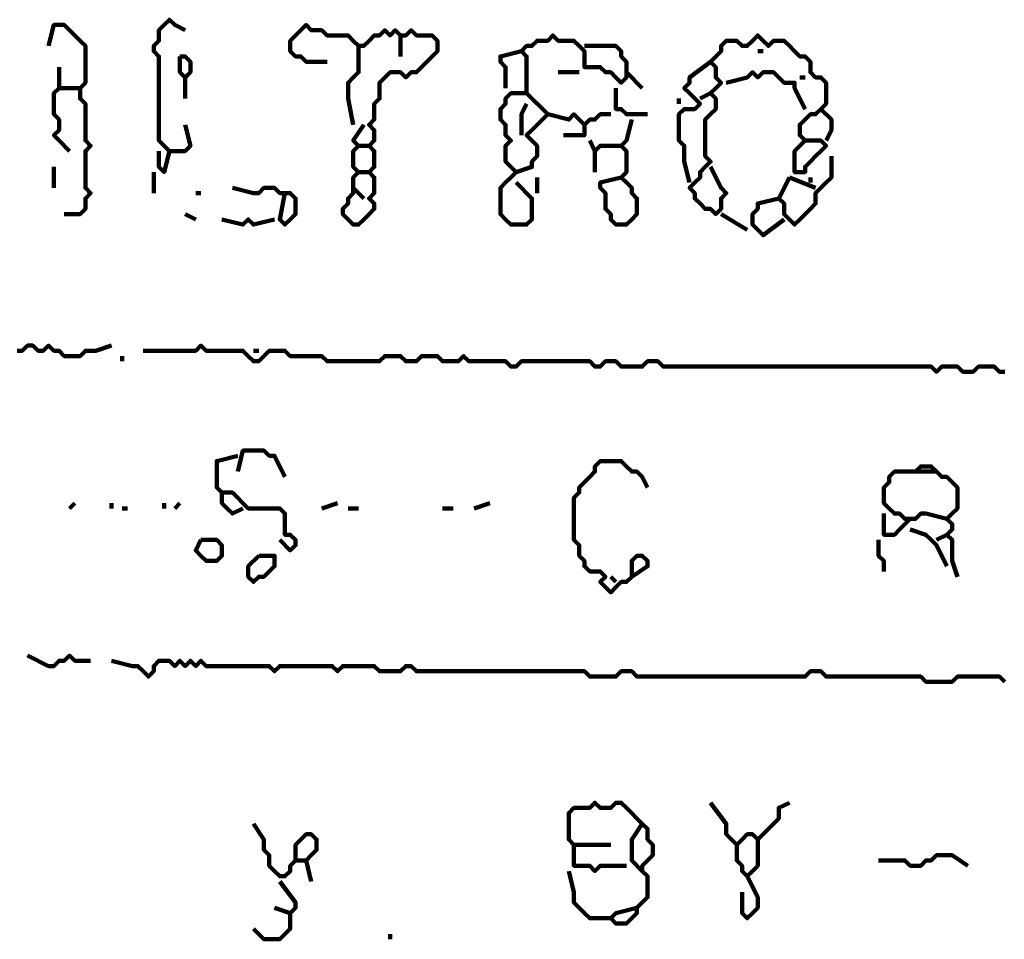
# Model space of a CAD drawing. Header units: metres. Extents: x 1959 to 4131, y 3282 to 4313.
# Tile 328 of 356: x 2432.25 to 2433.98, y 4306.65 to 4308.27. Entities that reach past the tile are written whole.
import ezdxf

# ---------------------------------------------------------------- set-up
doc = ezdxf.new("R2010")
doc.units = ezdxf.units.M
doc.layers.add('P', color=250, linetype='Continuous', lineweight=100)

msp = doc.modelspace()

# ---------------------------------------------------------------- linework, layer by layer
at = {"layer": 'P', "color": 0, "linetype": 'Continuous'}
for points in [[(2432.5432, 4308.0838), (2432.5525, 4308.0469), (2432.5432, 4308.0376), (2432.534, 4308.0376), (2432.5248, 4308.0376), (2432.5156, 4308.0376), (2432.5063, 4308.0469), (2432.4971, 4308.0561), (2432.4971, 4308.0653), (2432.4971, 4308.0746), (2432.4971, 4308.0838), (2432.4971, 4308.093), (2432.4971, 4308.1023), (2432.4971, 4308.1115), (2432.4971, 4308.1207), (2432.4971, 4308.1299), (2432.4971, 4308.1392), (2432.4971, 4308.1484), (2432.4971, 4308.1576), (2432.4971, 4308.1669), (2432.4971, 4308.1761), (2432.4971, 4308.1853), (2432.4971, 4308.1946), (2432.4971, 4308.2038), (2432.4879, 4308.213), (2432.4879, 4308.2223), (2432.4971, 4308.2315), (2432.4971, 4308.2407), (2432.4971, 4308.2499), (2432.5063, 4308.2592), (2432.5156, 4308.2684), (2432.5248, 4308.2592), (2432.5432, 4308.2499)], [(2432.3032, 4308.2223), (2432.3125, 4308.2592), (2432.3217, 4308.2592), (2432.3309, 4308.2592), (2432.3402, 4308.2499), (2432.3494, 4308.2407), (2432.3586, 4308.2315), (2432.3679, 4308.2223), (2432.3679, 4308.213), (2432.3679, 4308.2038), (2432.3679, 4308.1946), (2432.3679, 4308.1853), (2432.3679, 4308.1761), (2432.3679, 4308.1669), (2432.3679, 4308.1576), (2432.3586, 4308.1484), (2432.3586, 4308.1392), (2432.3586, 4308.1299), (2432.3679, 4308.1207), (2432.3679, 4308.1115), (2432.3679, 4308.1023), (2432.3679, 4308.093), (2432.3679, 4308.0838), (2432.3679, 4308.0746), (2432.3679, 4308.0653), (2432.3679, 4308.0561), (2432.3771, 4308.0469), (2432.3679, 4308.0376), (2432.3679, 4308.0284), (2432.3679, 4308.0192), (2432.3679, 4308.0099), (2432.3679, 4308.0007), (2432.3679, 4307.9915), (2432.3679, 4307.9823), (2432.3679, 4307.973), (2432.3771, 4307.9638), (2432.3679, 4307.9546), (2432.3679, 4307.9453), (2432.3679, 4307.9361), (2432.3586, 4307.9269), (2432.3309, 4307.9269)], [(2432.7925, 4308.1946), (2432.7556, 4308.1946), (2432.7463, 4308.2038), (2432.7371, 4308.2038), (2432.7279, 4308.213), (2432.7279, 4308.2223), (2432.7279, 4308.2315), (2432.7371, 4308.2407), (2432.7463, 4308.2499), (2432.7556, 4308.2592), (2432.7648, 4308.2499), (2432.774, 4308.2499), (2432.7832, 4308.2499), (2432.7925, 4308.2407), (2432.8017, 4308.2407), (2432.8109, 4308.2407), (2432.8202, 4308.2407), (2432.8294, 4308.2407), (2432.8386, 4308.2315), (2432.8479, 4308.2223), (2432.8571, 4308.2223), (2432.8663, 4308.2315), (2432.8756, 4308.2407), (2432.8848, 4308.2407), (2432.894, 4308.2499), (2432.9032, 4308.2407), (2432.9125, 4308.2499), (2432.9217, 4308.2407), (2432.9309, 4308.2407), (2432.9402, 4308.2499), (2432.9494, 4308.2407), (2432.9586, 4308.2407), (2432.9679, 4308.2407), (2432.9771, 4308.2407), (2432.9863, 4308.2315), (2432.9863, 4308.2223), (2432.9863, 4308.213), (2432.9771, 4308.2038), (2432.9679, 4308.1946), (2432.9586, 4308.1853), (2432.9494, 4308.1761), (2432.9402, 4308.1761), (2432.9309, 4308.1669), (2432.9217, 4308.1761), (2432.9125, 4308.1761), (2432.9032, 4308.1761), (2432.894, 4308.1669), (2432.8848, 4308.1576), (2432.8848, 4308.1484), (2432.8848, 4308.1392), (2432.8848, 4308.1299), (2432.8756, 4308.1207), (2432.8756, 4308.1115), (2432.8756, 4308.1023), (2432.8756, 4308.093), (2432.8663, 4308.0838), (2432.8756, 4308.0746), (2432.8756, 4308.0653), (2432.8756, 4308.0561), (2432.8663, 4308.0469), (2432.8756, 4308.0376), (2432.8756, 4308.0284), (2432.8756, 4308.0192), (2432.8756, 4308.0099), (2432.8663, 4308.0007), (2432.8756, 4307.9915), (2432.8756, 4307.9823), (2432.8756, 4307.973), (2432.8756, 4307.9638), (2432.8663, 4307.9546), (2432.8756, 4307.9453), (2432.8756, 4307.9361), (2432.8663, 4307.9269), (2432.8571, 4307.9176), (2432.8479, 4307.9084), (2432.8386, 4307.9084), (2432.8294, 4307.9176), (2432.8202, 4307.9269), (2432.8202, 4307.9361), (2432.8294, 4307.9453), (2432.8294, 4307.9546), (2432.8386, 4307.9638), (2432.8386, 4307.973), (2432.8386, 4307.9823), (2432.8386, 4307.9915), (2432.8479, 4308.0007), (2432.8386, 4308.0099), (2432.8386, 4308.0192), (2432.8386, 4308.0284), (2432.8386, 4308.0376), (2432.8479, 4308.0469), (2432.8386, 4308.0561), (2432.8571, 4308.0838)], [(2432.9217, 4308.2407), (2432.9217, 4308.2038)], [(2433.1248, 4307.9823), (2433.1525, 4307.9546), (2433.1525, 4307.9453), (2433.1525, 4307.9361), (2433.1525, 4307.9269), (2433.1525, 4307.9176), (2433.1432, 4307.9084), (2433.134, 4307.9084), (2433.1248, 4307.9084), (2433.1156, 4307.9084), (2433.1063, 4307.9176), (2433.0971, 4307.9269), (2433.0971, 4307.9361), (2433.0971, 4307.9453), (2433.0971, 4307.9546), (2433.0971, 4307.9638), (2433.0971, 4307.973), (2433.1063, 4307.9823), (2433.1156, 4307.9915), (2433.1248, 4308.0007), (2433.1156, 4308.0099), (2433.1063, 4308.0192), (2433.1063, 4308.0284), (2433.1063, 4308.0376), (2433.1063, 4308.0469), (2433.1156, 4308.0561), (2433.1063, 4308.0653), (2433.1063, 4308.0746), (2433.1063, 4308.0838), (2433.0971, 4308.093), (2433.0971, 4308.1023), (2433.0971, 4308.1115), (2433.1063, 4308.1207), (2433.1063, 4308.1299), (2433.1156, 4308.1392), (2433.1248, 4308.1392), (2433.134, 4308.1392), (2433.1432, 4308.1392), (2433.1432, 4308.1484), (2433.1432, 4308.1576), (2433.1432, 4308.1669), (2433.1432, 4308.1761), (2433.1432, 4308.1853), (2433.1432, 4308.1946), (2433.1432, 4308.2038), (2433.134, 4308.213), (2433.1432, 4308.2223), (2433.1525, 4308.2223), (2433.1617, 4308.2315), (2433.1709, 4308.2315), (2433.1802, 4308.2315), (2433.1894, 4308.2407), (2433.1986, 4308.2315), (2433.2079, 4308.2315), (2433.2171, 4308.2315), (2433.2263, 4308.2315), (2433.2356, 4308.2223), (2433.2448, 4308.213), (2433.2448, 4308.2038), (2433.2448, 4308.1946), (2433.2448, 4308.1853), (2433.254, 4308.1853), (2433.2632, 4308.1853), (2433.2725, 4308.1853), (2433.2817, 4308.1761), (2433.2909, 4308.1761), (2433.3002, 4308.1669), (2433.3094, 4308.1576), (2433.3186, 4308.1669), (2433.3186, 4308.1761), (2433.3186, 4308.1853), (2433.3186, 4308.1946), (2433.3094, 4308.2038), (2433.3094, 4308.213), (2433.3002, 4308.2223), (2433.2909, 4308.2223), (2433.2448, 4308.2223)], [(2433.4663, 4308.0099), (2433.4848, 4307.973), (2433.494, 4307.9638), (2433.4848, 4307.9546), (2433.4848, 4307.9453), (2433.4848, 4307.9361), (2433.4756, 4307.9269), (2433.4663, 4307.9361), (2433.4571, 4307.9361), (2433.4479, 4307.9453), (2433.4386, 4307.9546), (2433.4386, 4307.9638), (2433.4294, 4307.973), (2433.4386, 4307.9823), (2433.4479, 4307.9915), (2433.4479, 4308.0007), (2433.4571, 4308.0099), (2433.4663, 4308.0192), (2433.4571, 4308.0284), (2433.4571, 4308.0376), (2433.4571, 4308.0469), (2433.4571, 4308.0561), (2433.4571, 4308.0653), (2433.4571, 4308.0746), (2433.4571, 4308.0838), (2433.4571, 4308.093), (2433.4663, 4308.1023), (2433.4756, 4308.1115), (2433.4756, 4308.1207), (2433.4756, 4308.1299), (2433.4663, 4308.1392), (2433.4756, 4308.1484), (2433.4848, 4308.1576), (2433.4756, 4308.1669), (2433.4756, 4308.1761), (2433.4756, 4308.1853), (2433.4663, 4308.1946), (2433.4756, 4308.2038), (2433.4848, 4308.213), (2433.4848, 4308.2223), (2433.494, 4308.2315), (2433.5032, 4308.2315), (2433.5125, 4308.2315), (2433.5217, 4308.2223), (2433.5309, 4308.2223), (2433.5402, 4308.2315), (2433.5494, 4308.2407), (2433.5586, 4308.2315), (2433.5679, 4308.2223), (2433.5771, 4308.2315), (2433.5863, 4308.2315), (2433.5956, 4308.2315), (2433.6048, 4308.2223), (2433.614, 4308.213), (2433.6232, 4308.2038), (2433.6325, 4308.2038), (2433.6417, 4308.1946), (2433.6417, 4308.1853), (2433.6417, 4308.1761), (2433.6509, 4308.1669), (2433.6602, 4308.1669), (2433.6694, 4308.1576), (2433.6694, 4308.1484), (2433.6694, 4308.1392), (2433.6694, 4308.1299), (2433.6694, 4308.1207), (2433.6602, 4308.1115), (2433.6509, 4308.1023), (2433.6417, 4308.1023), (2433.6325, 4308.093), (2433.6232, 4308.0838), (2433.6232, 4308.0746), (2433.6232, 4308.0653), (2433.6325, 4308.0561), (2433.6232, 4308.0469), (2433.614, 4308.0376), (2433.614, 4308.0284), (2433.614, 4308.0192), (2433.614, 4308.0099), (2433.614, 4308.0007), (2433.6232, 4308.0007), (2433.6325, 4308.0007), (2433.6325, 4308.0099), (2433.6417, 4308.0192), (2433.6509, 4308.0284), (2433.6602, 4308.0376), (2433.6694, 4308.0469), (2433.6602, 4308.0561), (2433.6325, 4308.0561)], [(2432.8479, 4308.2223), (2432.8479, 4308.1853), (2432.8479, 4308.1761), (2432.8386, 4308.1669), (2432.8294, 4308.1576), (2432.8294, 4308.1484), (2432.8294, 4308.1392), (2432.8294, 4308.1299), (2432.8386, 4308.0838)], [(2433.1063, 4308.1484), (2433.1063, 4308.1853), (2433.0971, 4308.1946), (2433.0971, 4308.2038), (2433.134, 4308.213)], [(2433.5494, 4308.213), (2433.5586, 4308.213)], [(2432.534, 4308.2038), (2432.5432, 4308.2038), (2432.5525, 4308.1946), (2432.5525, 4308.1853), (2432.5525, 4308.1761), (2432.5432, 4308.1669), (2432.534, 4308.1761), (2432.534, 4308.1853), (2432.534, 4308.2038)], [(2433.4294, 4307.9823), (2433.4202, 4308.0192), (2433.4202, 4308.0284), (2433.4202, 4308.0376), (2433.4202, 4308.0469), (2433.4109, 4308.0561), (2433.4109, 4308.0653), (2433.4109, 4308.0746), (2433.4109, 4308.0838), (2433.4109, 4308.093), (2433.4109, 4308.1023), (2433.4202, 4308.1115), (2433.4294, 4308.1115), (2433.4386, 4308.1115), (2433.4479, 4308.1207), (2433.4386, 4308.1299), (2433.4294, 4308.1392), (2433.4202, 4308.1484), (2433.4294, 4308.1576), (2433.4294, 4308.1669), (2433.4663, 4308.1946)], [(2432.3217, 4308.1853), (2432.3217, 4308.1484), (2432.3125, 4308.1392), (2432.3125, 4308.1299), (2432.3125, 4308.1207), (2432.3125, 4308.1115), (2432.3125, 4308.1023), (2432.3217, 4308.093), (2432.3217, 4308.0838), (2432.3217, 4308.0746), (2432.3125, 4308.0653), (2432.3217, 4308.0561), (2432.3402, 4308.0376)], [(2433.1986, 4308.1761), (2433.2356, 4308.1761)], [(2433.3186, 4308.1761), (2433.3463, 4308.1484)], [(2433.494, 4308.1576), (2433.5309, 4308.1669), (2433.5402, 4308.1761), (2433.5494, 4308.1669), (2433.5586, 4308.1761), (2433.5679, 4308.1761), (2433.5771, 4308.1761), (2433.5863, 4308.1669), (2433.5956, 4308.1576), (2433.6048, 4308.1576), (2433.614, 4308.1576), (2433.614, 4308.1484), (2433.6325, 4308.1115)], [(2432.5432, 4308.1669), (2432.5432, 4308.1299)], [(2433.6232, 4308.1669), (2433.6325, 4308.1669)], [(2432.3217, 4308.1484), (2432.3586, 4308.1484)], [(2433.3002, 4308.1484), (2433.3002, 4308.1115), (2433.3094, 4308.1115), (2433.3186, 4308.1023), (2433.3556, 4308.1023)], [(2433.1432, 4308.1392), (2433.1802, 4308.1023), (2433.1709, 4308.093), (2433.1617, 4308.0838), (2433.1525, 4308.0746), (2433.1432, 4308.0653), (2433.1525, 4308.0561), (2433.1617, 4308.0469), (2433.1617, 4308.0376), (2433.1617, 4308.0284), (2433.1525, 4308.0192), (2433.1525, 4308.0099), (2433.1248, 4308.0007)], [(2433.4109, 4308.1299), (2433.4109, 4308.1207)], [(2433.4479, 4308.1299), (2433.4663, 4308.1392)], [(2433.1432, 4308.1207), (2433.134, 4308.1023), (2433.134, 4308.093), (2433.134, 4308.0838), (2433.134, 4308.0653)], [(2433.6602, 4308.1115), (2433.6786, 4308.093), (2433.6786, 4308.0838), (2433.6786, 4308.0746), (2433.6694, 4308.0561)], [(2433.1802, 4308.1023), (2433.2171, 4308.093), (2433.2263, 4308.1023), (2433.2356, 4308.093), (2433.2448, 4308.0838), (2433.254, 4308.093), (2433.2632, 4308.093), (2433.2725, 4308.1023), (2433.2909, 4308.1023)], [(2433.3279, 4308.093), (2433.3186, 4308.0561), (2433.3094, 4308.0469), (2433.3186, 4308.0376), (2433.3186, 4308.0284), (2433.3186, 4308.0192), (2433.3186, 4308.0099), (2433.3186, 4308.0007), (2433.3094, 4307.9915), (2433.3186, 4307.9823), (2433.3279, 4307.973), (2433.3279, 4307.9638), (2433.3371, 4307.9546), (2433.3371, 4307.9453), (2433.3371, 4307.9361), (2433.3371, 4307.9269), (2433.3279, 4307.9176), (2433.3186, 4307.9084), (2433.3094, 4307.9084), (2433.3002, 4307.9084), (2433.2909, 4307.9176), (2433.2909, 4307.9269), (2433.2817, 4307.9361), (2433.2817, 4307.9453), (2433.2817, 4307.9546), (2433.2817, 4307.9638), (2433.2725, 4307.973), (2433.2725, 4307.9823), (2433.3094, 4307.9915)], [(2433.2448, 4308.0838), (2433.2448, 4308.0653), (2433.2356, 4308.0653), (2433.2263, 4308.0653), (2433.2079, 4308.0653)], [(2433.254, 4308.0561), (2433.2632, 4308.0376), (2433.2725, 4308.0469), (2433.2817, 4308.0469), (2433.3094, 4308.0469)], [(2432.4971, 4308.0376), (2432.4971, 4308.0099), (2432.5063, 4308.0007), (2432.5156, 4308.0376)], [(2432.8479, 4308.0469), (2432.8663, 4308.0469)], [(2433.2632, 4308.0376), (2433.2632, 4308.0007)], [(2433.6786, 4308.0284), (2433.6786, 4307.9915), (2433.6694, 4307.9823), (2433.6602, 4307.973), (2433.6509, 4307.9638), (2433.6509, 4307.9546), (2433.6509, 4307.9453), (2433.6417, 4307.9361), (2433.6325, 4307.9269), (2433.6232, 4307.9176), (2433.614, 4307.9084), (2433.6048, 4307.9176), (2433.5956, 4307.9269), (2433.5956, 4307.9361), (2433.5956, 4307.9453), (2433.5863, 4307.9546), (2433.6048, 4307.9915)], [(2432.3125, 4308.0099), (2432.3125, 4307.973)], [(2432.4879, 4308.0007), (2432.4879, 4307.9638)], [(2432.8479, 4308.0007), (2432.8663, 4308.0007)], [(2433.1617, 4307.9915), (2433.1617, 4307.9638)], [(2433.6048, 4307.9915), (2433.6509, 4307.973)], [(2433.6417, 4307.9915), (2433.6417, 4307.9823)], [(2432.6263, 4307.973), (2432.6632, 4307.9638), (2432.6725, 4307.9638), (2432.6817, 4307.973), (2432.6909, 4307.973), (2432.7002, 4307.973), (2432.7094, 4307.9638), (2432.7186, 4307.9638), (2432.7279, 4307.9638), (2432.7371, 4307.9546), (2432.7371, 4307.9453), (2432.7371, 4307.9361), (2432.7371, 4307.9269), (2432.7279, 4307.9176), (2432.7186, 4307.9084), (2432.7094, 4307.9176), (2432.7186, 4307.9638)], [(2432.8386, 4307.973), (2432.8571, 4307.9546)], [(2432.5617, 4307.9638), (2432.5709, 4307.9638)], [(2433.5956, 4307.9176), (2433.5586, 4307.8899), (2433.5494, 4307.8992), (2433.5402, 4307.9084), (2433.5402, 4307.9176), (2433.5402, 4307.9269), (2433.5494, 4307.9361), (2433.5494, 4307.9453), (2433.5863, 4307.9546)], [(2432.5432, 4307.9269), (2432.5617, 4307.9176)], [(2432.6079, 4307.9176), (2432.6448, 4307.9084), (2432.654, 4307.9176), (2432.6632, 4307.9084), (2432.7002, 4307.9176)], [(2433.4848, 4307.9269), (2433.5309, 4307.8992)], [(2432.2479, 4307.6869), (2432.2571, 4307.6869), (2432.2663, 4307.6961), (2432.2756, 4307.6961), (2432.2848, 4307.6869), (2432.294, 4307.6869), (2432.3032, 4307.6961), (2432.3125, 4307.6869), (2432.3217, 4307.6869), (2432.3309, 4307.6776), (2432.3402, 4307.6776), (2432.3494, 4307.6776), (2432.3586, 4307.6776), (2432.3679, 4307.6869), (2432.3771, 4307.6869), (2432.3863, 4307.6869), (2432.414, 4307.6961)], [(2432.4694, 4307.6869), (2432.5063, 4307.6869), (2432.5156, 4307.6869), (2432.5248, 4307.6869), (2432.534, 4307.6869), (2432.5432, 4307.6869), (2432.5525, 4307.6869), (2432.5617, 4307.6869), (2432.5709, 4307.6961), (2432.5802, 4307.6869), (2432.5894, 4307.6869), (2432.5986, 4307.6869), (2432.6079, 4307.6869), (2432.6171, 4307.6869), (2432.6263, 4307.6869), (2432.6356, 4307.6869), (2432.6448, 4307.6869), (2432.654, 4307.6776), (2432.6632, 4307.6684), (2432.6725, 4307.6684), (2432.6817, 4307.6776), (2432.6909, 4307.6869), (2432.7002, 4307.6869), (2432.7094, 4307.6869), (2432.7186, 4307.6869), (2432.7279, 4307.6776), (2432.7371, 4307.6776), (2432.7463, 4307.6776), (2432.7556, 4307.6776), (2432.7648, 4307.6776), (2432.774, 4307.6776), (2432.7832, 4307.6776), (2432.7925, 4307.6684), (2432.8017, 4307.6684), (2432.8109, 4307.6684), (2432.8202, 4307.6684), (2432.8294, 4307.6684), (2432.8386, 4307.6684), (2432.8479, 4307.6684), (2432.8571, 4307.6684), (2432.8663, 4307.6684), (2432.8756, 4307.6684), (2432.8848, 4307.6684), (2432.894, 4307.6776), (2432.9032, 4307.6776), (2432.9125, 4307.6776), (2432.9217, 4307.6776), (2432.9309, 4307.6684), (2432.9402, 4307.6684), (2432.9494, 4307.6684), (2432.9586, 4307.6776), (2432.9679, 4307.6776), (2432.9771, 4307.6776), (2432.9863, 4307.6776), (2432.9956, 4307.6684), (2433.0048, 4307.6684), (2433.014, 4307.6684), (2433.0232, 4307.6684), (2433.0325, 4307.6776), (2433.0417, 4307.6684), (2433.0509, 4307.6684), (2433.0602, 4307.6684), (2433.0694, 4307.6684), (2433.0786, 4307.6684), (2433.0879, 4307.6684), (2433.0971, 4307.6684), (2433.1063, 4307.6684), (2433.1156, 4307.6592), (2433.1248, 4307.6592), (2433.134, 4307.6684), (2433.1432, 4307.6684), (2433.1525, 4307.6684), (2433.1617, 4307.6684), (2433.1709, 4307.6684), (2433.1802, 4307.6684), (2433.1894, 4307.6684), (2433.1986, 4307.6684), (2433.2079, 4307.6684), (2433.2171, 4307.6684), (2433.2263, 4307.6684), (2433.2356, 4307.6684), (2433.2448, 4307.6684), (2433.254, 4307.6684), (2433.2632, 4307.6592), (2433.2725, 4307.6592), (2433.2817, 4307.6684), (2433.2909, 4307.6684), (2433.3002, 4307.6684), (2433.3094, 4307.6592), (2433.3186, 4307.6592), (2433.3279, 4307.6592), (2433.3371, 4307.6592), (2433.3463, 4307.6592), (2433.3556, 4307.6684), (2433.3648, 4307.6684), (2433.374, 4307.6684), (2433.3832, 4307.6592), (2433.3925, 4307.6592), (2433.4017, 4307.6592), (2433.4109, 4307.6592), (2433.4202, 4307.6592), (2433.4294, 4307.6592), (2433.4386, 4307.6592), (2433.4479, 4307.6592), (2433.4571, 4307.6592), (2433.4663, 4307.6592), (2433.4756, 4307.6592), (2433.4848, 4307.6592), (2433.494, 4307.6592), (2433.5032, 4307.6592), (2433.5125, 4307.6592), (2433.5217, 4307.6592), (2433.5309, 4307.6592), (2433.5402, 4307.6592), (2433.5494, 4307.6592), (2433.5586, 4307.6592), (2433.5679, 4307.6592), (2433.5771, 4307.6592), (2433.5863, 4307.6592), (2433.5956, 4307.6592), (2433.6048, 4307.6592), (2433.614, 4307.6592), (2433.6232, 4307.6592), (2433.6325, 4307.6592), (2433.6417, 4307.6592), (2433.6509, 4307.6592), (2433.6602, 4307.6592), (2433.6694, 4307.6592), (2433.6786, 4307.6592), (2433.6879, 4307.6592), (2433.6971, 4307.6592), (2433.7063, 4307.6592), (2433.7156, 4307.6592), (2433.7248, 4307.6592), (2433.734, 4307.6592), (2433.7432, 4307.6592), (2433.7525, 4307.6592), (2433.7617, 4307.6592), (2433.7709, 4307.6592), (2433.7802, 4307.6592), (2433.7894, 4307.6592), (2433.7986, 4307.6592), (2433.8079, 4307.6592), (2433.8171, 4307.6592), (2433.8263, 4307.6592), (2433.8356, 4307.6592), (2433.8448, 4307.6592), (2433.854, 4307.6592), (2433.8632, 4307.6499), (2433.8725, 4307.6592), (2433.8817, 4307.6592), (2433.8909, 4307.6592), (2433.9002, 4307.6592), (2433.9094, 4307.6499), (2433.9186, 4307.6499), (2433.9279, 4307.6499), (2433.9371, 4307.6592), (2433.9463, 4307.6592), (2433.9556, 4307.6592), (2433.9648, 4307.6592), (2433.974, 4307.6499), (2433.9832, 4307.6499)], [(2432.4325, 4307.6776), (2432.4325, 4307.6684)], [(2432.6632, 4307.6869), (2432.6725, 4307.6869)], [(2432.7094, 4307.3546), (2432.7279, 4307.3361), (2432.7371, 4307.3453), (2432.7371, 4307.3546), (2432.7279, 4307.3638), (2432.7186, 4307.3638), (2432.7186, 4307.373), (2432.7186, 4307.3823), (2432.7186, 4307.3915), (2432.7186, 4307.4007), (2432.7094, 4307.4099), (2432.7002, 4307.4099), (2432.6909, 4307.4099), (2432.6817, 4307.4099), (2432.6725, 4307.4099), (2432.6632, 4307.4099), (2432.654, 4307.4099), (2432.6448, 4307.4192), (2432.6356, 4307.4284), (2432.6263, 4307.4376), (2432.6171, 4307.4376), (2432.6079, 4307.4376), (2432.5986, 4307.4469), (2432.5986, 4307.4561), (2432.5986, 4307.4653), (2432.5986, 4307.4746), (2432.5986, 4307.4838), (2432.5986, 4307.493), (2432.6356, 4307.5023)], [(2432.6356, 4307.4746), (2432.6448, 4307.5115), (2432.654, 4307.5115), (2432.6632, 4307.5115), (2432.6725, 4307.5115), (2432.6817, 4307.5115), (2432.6909, 4307.5023), (2432.7002, 4307.5023), (2432.7186, 4307.4653)], [(2433.3279, 4307.2899), (2433.3556, 4307.3084), (2433.3556, 4307.3176), (2433.3463, 4307.3269), (2433.3371, 4307.3269), (2433.3279, 4307.3176), (2433.3279, 4307.3084), (2433.3279, 4307.2992), (2433.3279, 4307.2899), (2433.3186, 4307.2807), (2433.3094, 4307.2807), (2433.3002, 4307.2715), (2433.2909, 4307.2623), (2433.2817, 4307.2715), (2433.2725, 4307.2807), (2433.2817, 4307.2899), (2433.2725, 4307.2992), (2433.2632, 4307.2992), (2433.254, 4307.2992), (2433.2448, 4307.3084), (2433.2448, 4307.3176), (2433.2356, 4307.3269), (2433.2356, 4307.3361), (2433.2356, 4307.3453), (2433.2263, 4307.3546), (2433.2263, 4307.3638), (2433.2263, 4307.373), (2433.2263, 4307.3823), (2433.2263, 4307.3915), (2433.2263, 4307.4007), (2433.2263, 4307.4099), (2433.2263, 4307.4192), (2433.2263, 4307.4284), (2433.2356, 4307.4376), (2433.2356, 4307.4469), (2433.2448, 4307.4561), (2433.254, 4307.4653), (2433.2632, 4307.4746), (2433.2632, 4307.4838), (2433.2725, 4307.493), (2433.2817, 4307.493), (2433.2909, 4307.493), (2433.3002, 4307.493), (2433.3094, 4307.493), (2433.3186, 4307.4838), (2433.3279, 4307.4746), (2433.3371, 4307.4746), (2433.3463, 4307.4653), (2433.3556, 4307.4469)], [(2433.8632, 4307.4746), (2433.8263, 4307.4746), (2433.8356, 4307.4838), (2433.8448, 4307.4838), (2433.854, 4307.4838), (2433.8632, 4307.4746), (2433.8725, 4307.4653), (2433.8817, 4307.4653), (2433.8909, 4307.4561), (2433.9002, 4307.4469), (2433.9002, 4307.4376), (2433.9002, 4307.4284), (2433.9002, 4307.4192), (2433.9002, 4307.4099), (2433.8909, 4307.4007), (2433.8817, 4307.3915), (2433.8909, 4307.3823), (2433.8909, 4307.373), (2433.8817, 4307.3638), (2433.8909, 4307.3546), (2433.8909, 4307.3453), (2433.8909, 4307.3361), (2433.8909, 4307.3269), (2433.8909, 4307.3176), (2433.9002, 4307.2899)], [(2433.8817, 4307.3915), (2433.8448, 4307.4007), (2433.8356, 4307.4007), (2433.8263, 4307.3915), (2433.8171, 4307.3915), (2433.8079, 4307.3915), (2433.7986, 4307.4007), (2433.7894, 4307.4007), (2433.7802, 4307.4099), (2433.7709, 4307.4192), (2433.7709, 4307.4284), (2433.7709, 4307.4376), (2433.7709, 4307.4469), (2433.7802, 4307.4561), (2433.7802, 4307.4653), (2433.7894, 4307.4746), (2433.8263, 4307.4746)], [(2432.6079, 4307.4376), (2432.6079, 4307.4192), (2432.6171, 4307.4099), (2432.6263, 4307.4007), (2432.6448, 4307.4099)], [(2432.3494, 4307.4192), (2432.3402, 4307.4099)], [(2432.414, 4307.4192), (2432.414, 4307.4099)], [(2432.5063, 4307.4192), (2432.5063, 4307.4099)], [(2432.534, 4307.4192), (2432.5248, 4307.4099)], [(2432.7832, 4307.4099), (2432.8109, 4307.4192)], [(2433.0509, 4307.4099), (2433.0786, 4307.4192)], [(2432.4325, 4307.4099), (2432.4417, 4307.4099)], [(2432.8294, 4307.4099), (2432.8479, 4307.4099)], [(2432.9956, 4307.4099), (2433.014, 4307.4099)], [(2433.7709, 4307.4007), (2433.7709, 4307.373), (2433.7709, 4307.3638), (2433.7802, 4307.3638), (2433.7894, 4307.3638), (2433.7986, 4307.373), (2433.8171, 4307.3915)], [(2433.8171, 4307.373), (2433.8448, 4307.3638), (2433.854, 4307.3546), (2433.8632, 4307.3453), (2433.8817, 4307.3084)], [(2433.8632, 4307.3546), (2433.8817, 4307.3638)], [(2432.5709, 4307.3546), (2432.5802, 4307.3546), (2432.5894, 4307.3546), (2432.5986, 4307.3546), (2432.6079, 4307.3453), (2432.6079, 4307.3361), (2432.6079, 4307.3269), (2432.5986, 4307.3176), (2432.5894, 4307.3176), (2432.5802, 4307.3176), (2432.5709, 4307.3269), (2432.5617, 4307.3361), (2432.5709, 4307.3546)], [(2433.7617, 4307.3546), (2433.7617, 4307.3361), (2433.7617, 4307.3269), (2433.7709, 4307.3176), (2433.7709, 4307.2992)], [(2432.6725, 4307.3269), (2432.6817, 4307.3269), (2432.6909, 4307.3269), (2432.7002, 4307.3269), (2432.7002, 4307.3176), (2432.7002, 4307.3084), (2432.6909, 4307.2992), (2432.6817, 4307.2899), (2432.6725, 4307.2899), (2432.6632, 4307.2807), (2432.654, 4307.2899), (2432.654, 4307.2992), (2432.654, 4307.3084), (2432.6725, 4307.3269)], [(2433.2909, 4307.2899), (2433.3002, 4307.2807)], [(2432.2663, 4307.1515), (2432.3032, 4307.133), (2432.3125, 4307.133), (2432.3217, 4307.1423), (2432.3309, 4307.1423), (2432.3402, 4307.1515), (2432.3494, 4307.1423), (2432.3586, 4307.1423), (2432.3771, 4307.1423)], [(2432.414, 4307.1423), (2432.4509, 4307.133), (2432.4602, 4307.133), (2432.4694, 4307.1238), (2432.4786, 4307.1146), (2432.4879, 4307.1238), (2432.4879, 4307.133), (2432.4971, 4307.1423), (2432.5063, 4307.1423), (2432.5156, 4307.1423), (2432.5248, 4307.133), (2432.534, 4307.1423), (2432.5432, 4307.133), (2432.5525, 4307.1423), (2432.5617, 4307.133), (2432.5709, 4307.1423), (2432.5802, 4307.133), (2432.5894, 4307.133), (2432.5986, 4307.133), (2432.6079, 4307.133), (2432.6171, 4307.133), (2432.6263, 4307.133), (2432.6356, 4307.133), (2432.6448, 4307.133), (2432.654, 4307.133), (2432.6632, 4307.133), (2432.6725, 4307.133), (2432.6817, 4307.133), (2432.6909, 4307.133), (2432.7002, 4307.1238), (2432.7094, 4307.133), (2432.7186, 4307.133), (2432.7279, 4307.133), (2432.7371, 4307.133), (2432.7463, 4307.133), (2432.7556, 4307.133), (2432.7648, 4307.133), (2432.774, 4307.133), (2432.7832, 4307.133), (2432.7925, 4307.133), (2432.8017, 4307.133), (2432.8109, 4307.1238), (2432.8202, 4307.133), (2432.8294, 4307.133), (2432.8386, 4307.133), (2432.8479, 4307.133), (2432.8571, 4307.133), (2432.8663, 4307.133), (2432.8756, 4307.133), (2432.8848, 4307.1238), (2432.894, 4307.1238), (2432.9032, 4307.1238), (2432.9125, 4307.1238), (2432.9217, 4307.1238), (2432.9309, 4307.133), (2432.9402, 4307.133), (2432.9494, 4307.1238), (2432.9586, 4307.1238), (2432.9679, 4307.1238), (2432.9771, 4307.1238), (2432.9863, 4307.1238), (2432.9956, 4307.1238), (2433.0048, 4307.1238), (2433.014, 4307.1238), (2433.0232, 4307.1238), (2433.0325, 4307.1238), (2433.0417, 4307.1238), (2433.0509, 4307.1238), (2433.0602, 4307.1238), (2433.0694, 4307.1238), (2433.0786, 4307.1238), (2433.0879, 4307.1238), (2433.0971, 4307.1238), (2433.1063, 4307.1238), (2433.1156, 4307.1238), (2433.1248, 4307.1238), (2433.134, 4307.1238), (2433.1432, 4307.1238), (2433.1525, 4307.1238), (2433.1617, 4307.1238), (2433.1709, 4307.1238), (2433.1802, 4307.1238), (2433.1894, 4307.1238), (2433.1986, 4307.1238), (2433.2079, 4307.1238), (2433.2171, 4307.1238), (2433.2263, 4307.1238), (2433.2356, 4307.1238), (2433.2448, 4307.1238), (2433.254, 4307.1146), (2433.2632, 4307.1146), (2433.2725, 4307.1146), (2433.2817, 4307.1146), (2433.2909, 4307.1146), (2433.3002, 4307.1146), (2433.3094, 4307.1238), (2433.3186, 4307.1238), (2433.3279, 4307.1238), (2433.3371, 4307.1146), (2433.3463, 4307.1146), (2433.3556, 4307.1146), (2433.3648, 4307.1146), (2433.374, 4307.1146), (2433.3832, 4307.1146), (2433.3925, 4307.1146), (2433.4017, 4307.1146), (2433.4109, 4307.1146), (2433.4202, 4307.1146), (2433.4294, 4307.1146), (2433.4386, 4307.1146), (2433.4479, 4307.1146), (2433.4571, 4307.1146), (2433.4663, 4307.1146), (2433.4756, 4307.1146), (2433.4848, 4307.1146), (2433.494, 4307.1146), (2433.5032, 4307.1146), (2433.5125, 4307.1146), (2433.5217, 4307.1146), (2433.5309, 4307.1146), (2433.5402, 4307.1146), (2433.5494, 4307.1146), (2433.5586, 4307.1146), (2433.5679, 4307.1146), (2433.5771, 4307.1146), (2433.5863, 4307.1146), (2433.5956, 4307.1146), (2433.6048, 4307.1146), (2433.614, 4307.1146), (2433.6232, 4307.1146), (2433.6325, 4307.1146), (2433.6417, 4307.1238), (2433.6509, 4307.1238), (2433.6602, 4307.1238), (2433.6694, 4307.1146), (2433.6786, 4307.1146), (2433.6879, 4307.1146), (2433.6971, 4307.1146), (2433.7063, 4307.1146), (2433.7156, 4307.1146), (2433.7248, 4307.1146), (2433.734, 4307.1146), (2433.7432, 4307.1146), (2433.7525, 4307.1146), (2433.7617, 4307.1146), (2433.7709, 4307.1146), (2433.7802, 4307.1146), (2433.7894, 4307.1146), (2433.7986, 4307.1146), (2433.8079, 4307.1146), (2433.8171, 4307.1146), (2433.8263, 4307.1146), (2433.8356, 4307.1146), (2433.8448, 4307.1053), (2433.854, 4307.1053), (2433.8632, 4307.1053), (2433.8725, 4307.1053), (2433.8817, 4307.1053), (2433.8909, 4307.1053), (2433.9002, 4307.1146), (2433.9094, 4307.1146), (2433.9186, 4307.1146), (2433.9279, 4307.1146), (2433.9371, 4307.1146), (2433.9463, 4307.1146), (2433.9556, 4307.1146), (2433.9648, 4307.1146), (2433.974, 4307.1146), (2433.9832, 4307.1053)], [(2433.2909, 4306.8192), (2433.254, 4306.8192), (2433.2448, 4306.8192), (2433.2356, 4306.8192), (2433.2263, 4306.8192), (2433.2171, 4306.8284), (2433.2171, 4306.8376), (2433.2171, 4306.8469), (2433.2171, 4306.8561), (2433.2171, 4306.8653), (2433.2171, 4306.8746), (2433.2263, 4306.8838), (2433.2356, 4306.8838), (2433.2448, 4306.8838), (2433.254, 4306.8838), (2433.2632, 4306.893), (2433.2725, 4306.8838), (2433.2817, 4306.8838), (2433.2909, 4306.8838), (2433.3002, 4306.893), (2433.3094, 4306.893), (2433.3186, 4306.8838), (2433.3279, 4306.8746), (2433.3371, 4306.8653), (2433.3463, 4306.8561), (2433.3556, 4306.8469), (2433.3556, 4306.8376), (2433.3556, 4306.8284), (2433.3648, 4306.8192), (2433.3648, 4306.8099), (2433.3648, 4306.8007), (2433.3556, 4306.7915), (2433.3463, 4306.7823), (2433.3463, 4306.773), (2433.3556, 4306.7638), (2433.3556, 4306.7546), (2433.3556, 4306.7453), (2433.3556, 4306.7361), (2433.3556, 4306.7269), (2433.3463, 4306.7176), (2433.3371, 4306.7084), (2433.3371, 4306.6992), (2433.3279, 4306.6899), (2433.3186, 4306.6807), (2433.3094, 4306.6807), (2433.3002, 4306.6807), (2433.2909, 4306.6899), (2433.3002, 4306.6992), (2433.3371, 4306.7084)], [(2433.4663, 4306.893), (2433.494, 4306.8561), (2433.494, 4306.8469), (2433.494, 4306.8376), (2433.5032, 4306.8284), (2433.5125, 4306.8192), (2433.5217, 4306.8284), (2433.5309, 4306.8376), (2433.5402, 4306.8376), (2433.5494, 4306.8284), (2433.5586, 4306.8376), (2433.5679, 4306.8469), (2433.5771, 4306.8561), (2433.5863, 4306.8653), (2433.5863, 4306.8746), (2433.5863, 4306.8838), (2433.6048, 4306.893)], [(2432.6632, 4306.8561), (2432.6817, 4306.8284), (2432.6817, 4306.8192), (2432.6817, 4306.8099), (2432.6909, 4306.8007), (2432.6909, 4306.7915), (2432.6909, 4306.7823), (2432.7002, 4306.773), (2432.7094, 4306.7638), (2432.7186, 4306.7638), (2432.7279, 4306.773), (2432.7279, 4306.7823), (2432.7371, 4306.7915), (2432.7371, 4306.8007), (2432.7371, 4306.8099), (2432.7371, 4306.8192), (2432.7463, 4306.8284), (2432.7556, 4306.8376), (2432.7648, 4306.8376), (2432.774, 4306.8284), (2432.774, 4306.8192), (2432.774, 4306.8099), (2432.7648, 4306.8007), (2432.7556, 4306.7915), (2432.7648, 4306.7546)], [(2433.3463, 4306.8561), (2433.3279, 4306.8284), (2433.3279, 4306.8192), (2433.3279, 4306.8099), (2433.3279, 4306.8007), (2433.3279, 4306.7915), (2433.3463, 4306.773)], [(2433.5494, 4306.8284), (2433.5494, 4306.7915), (2433.5494, 4306.7823), (2433.5402, 4306.773), (2433.5309, 4306.7638), (2433.5217, 4306.773), (2433.5217, 4306.7823), (2433.5125, 4306.7915), (2433.5125, 4306.8192)], [(2433.2263, 4306.8192), (2433.2263, 4306.7823), (2433.2356, 4306.7823), (2433.2448, 4306.7823), (2433.254, 4306.7823), (2433.2632, 4306.773), (2433.2725, 4306.7823), (2433.2817, 4306.7823), (2433.3186, 4306.7823)], [(2432.7371, 4306.7915), (2432.7556, 4306.7915)], [(2433.7617, 4306.7915), (2433.7986, 4306.7915), (2433.8079, 4306.7915), (2433.8171, 4306.7823), (2433.8263, 4306.7823), (2433.8356, 4306.7823), (2433.8448, 4306.7915), (2433.854, 4306.7915), (2433.8632, 4306.8007), (2433.8725, 4306.8007), (2433.8817, 4306.8007), (2433.8909, 4306.8007), (2433.9186, 4306.7823)], [(2433.2171, 4306.773), (2433.2263, 4306.7361), (2433.2263, 4306.7269), (2433.2263, 4306.7176), (2433.2356, 4306.7084), (2433.2448, 4306.6992), (2433.254, 4306.6899), (2433.2632, 4306.6899), (2433.2909, 4306.6899)], [(2433.5309, 4306.7638), (2433.5494, 4306.7269), (2433.5494, 4306.7176), (2433.5494, 4306.7084), (2433.5402, 4306.6992), (2433.5309, 4306.6899), (2433.5217, 4306.6992), (2433.5217, 4306.7084), (2433.5217, 4306.7361)], [(2432.7094, 4306.7546), (2432.7371, 4306.7176), (2432.7371, 4306.7084), (2432.7279, 4306.6992), (2432.7279, 4306.6899), (2432.7279, 4306.6807), (2432.7279, 4306.6715), (2432.7186, 4306.6623), (2432.7094, 4306.653), (2432.7002, 4306.653), (2432.6909, 4306.653), (2432.6817, 4306.653), (2432.6632, 4306.6715)], [(2432.7002, 4306.7084), (2432.7279, 4306.6992)], [(2432.9032, 4306.6623), (2432.9032, 4306.653)]]:
    msp.add_lwpolyline(points, dxfattribs=at)

doc.saveas('drawing.dxf')
